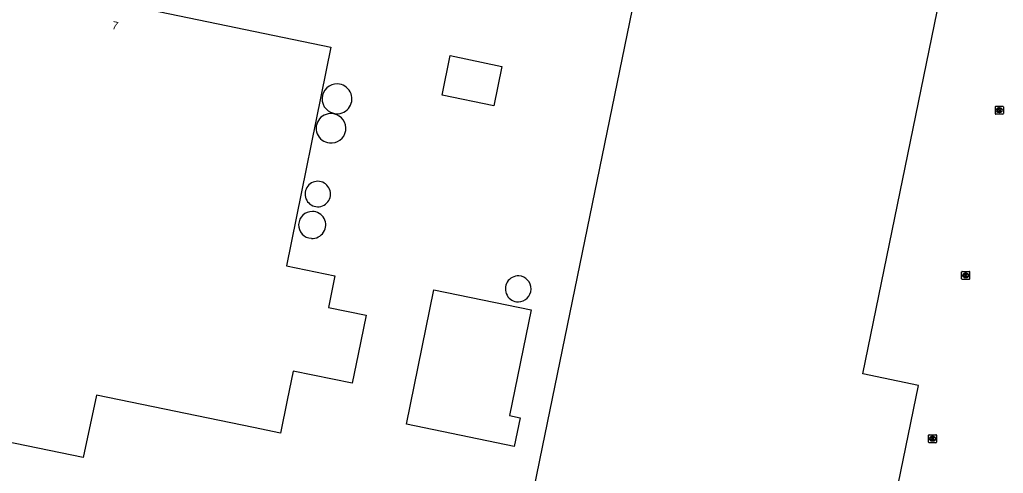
# Model space of a CAD drawing. Extents: x 157692 to 159670, y 381454 to 383289.
# Drawn here: x 158209.7 to 158332.6, y 382055.9 to 382112.5 of the extents above; entities that cross this region are included whole.
import ezdxf

# ---------------------------------------------------------------- set-up
doc = ezdxf.new("R2010")
doc.units = 0
for name, color, linetype in [('IMGEO_Kolk', 7, 'Continuous'), ('IMGEO_Opslagtank', 7, 'Continuous'), ('IMGEO_Pand', 7, 'Continuous'), ('IMGEO_Pand_nummerreeks', 7, 'Continuous')]:
    doc.layers.add(name, color=color, linetype=linetype)

msp = doc.modelspace()

# ---------------------------------------------------------------- linework, layer by layer
at = {"layer": 'IMGEO_Kolk'}
for p, q in [((158331.6, 382100.81), (158331.6, 382101.67)), ((158331.67, 382101.74), (158332.52, 382101.74)), ((158332.08, 382101.52), (158332.11, 382101.52)), ((158332.6, 382101.67), (158332.6, 382100.81)), ((158332.52, 382100.74), (158331.67, 382100.74)), ((158332.11, 382100.96), (158332.08, 382100.96)), ((158327.39, 382080.19), (158327.39, 382081.04)), ((158327.47, 382081.11), (158328.32, 382081.11)), ((158327.88, 382080.89), (158327.9, 382080.89)), ((158328.39, 382081.04), (158328.39, 382080.19)), ((158328.32, 382080.11), (158327.47, 382080.11)), ((158327.9, 382080.33), (158327.88, 382080.33)), ((158323.25, 382059.79), (158323.25, 382060.65)), ((158323.33, 382060.72), (158324.18, 382060.72)), ((158324.18, 382059.72), (158323.33, 382059.72)), ((158323.74, 382060.5), (158323.77, 382060.5)), ((158323.76, 382059.94), (158323.74, 382059.94)), ((158324.26, 382060.65), (158324.26, 382059.79))]:
    msp.add_line(p, q, dxfattribs=at)
for points in [[(158331.6, 382100.81), (158331.6, 382101.67)], [(158331.67, 382101.74), (158332.52, 382101.74)], [(158331.92, 382101.44), (158332.04, 382101.44), (158332.04, 382101.29), (158332.17, 382101.44), (158332.33, 382101.44), (158332.19, 382101.29), (158332.34, 382101.04), (158332.19, 382101.04), (158332.1, 382101.2), (158332.04, 382101.14), (158332.04, 382101.04), (158331.92, 382101.04), (158331.92, 382101.44)], [(158332.6, 382101.67), (158332.6, 382100.81)], [(158332.52, 382100.74), (158331.67, 382100.74)], [(158327.39, 382080.19), (158327.39, 382081.04)], [(158327.47, 382081.11), (158328.32, 382081.11)], [(158327.71, 382080.81), (158327.84, 382080.81), (158327.84, 382080.66), (158327.96, 382080.81), (158328.13, 382080.81), (158327.98, 382080.66), (158328.14, 382080.41), (158327.98, 382080.41), (158327.9, 382080.58), (158327.84, 382080.51), (158327.84, 382080.41), (158327.71, 382080.41), (158327.71, 382080.81)], [(158328.39, 382081.04), (158328.39, 382080.19)], [(158328.32, 382080.11), (158327.47, 382080.11)], [(158323.25, 382059.79), (158323.25, 382060.65)], [(158323.33, 382060.72), (158324.18, 382060.72)], [(158324.18, 382059.72), (158323.33, 382059.72)], [(158323.57, 382060.42), (158323.7, 382060.42), (158323.7, 382060.27), (158323.83, 382060.42), (158323.99, 382060.42), (158323.85, 382060.27), (158324, 382060.02), (158323.85, 382060.02), (158323.76, 382060.18), (158323.7, 382060.12), (158323.7, 382060.02), (158323.57, 382060.02), (158323.57, 382060.42)], [(158324.26, 382060.65), (158324.26, 382059.79)]]:
    msp.add_lwpolyline(points, dxfattribs=at)
for centre, start, end in [((158331.67, 382101.66), 91.552, 178.448), ((158331.67, 382101.66), 91.552, 178.448), ((158332.52, 382101.66), 1.552, 88.448), ((158332.52, 382101.66), 1.552, 88.448), ((158331.67, 382100.81), 181.552, 268.448), ((158331.67, 382100.81), 181.552, 268.448), ((158332.52, 382100.81), 271.552, 358.448), ((158332.52, 382100.81), 271.552, 358.448), ((158327.47, 382081.04), 91.552, 178.448), ((158327.47, 382081.04), 91.552, 178.448), ((158328.32, 382081.04), 1.552, 88.448), ((158328.32, 382081.04), 1.552, 88.448), ((158327.47, 382080.19), 181.552, 268.448), ((158327.47, 382080.19), 181.552, 268.448), ((158328.32, 382080.19), 271.552, 358.448), ((158328.32, 382080.19), 271.552, 358.448), ((158323.33, 382060.64), 91.552, 178.448), ((158323.33, 382060.64), 91.552, 178.448), ((158323.33, 382059.8), 181.552, 268.448), ((158323.33, 382059.8), 181.552, 268.448), ((158324.18, 382060.64), 1.552, 88.448), ((158324.18, 382060.64), 1.552, 88.448), ((158324.18, 382059.8), 271.552, 358.448), ((158324.18, 382059.8), 271.552, 358.448)]:
    msp.add_arc(centre, 0.0765, start, end, dxfattribs=at)
for centre, major_axis, ratio, start_param, end_param in [((158332.08, 382101.24), (-0.387, 0.002), 0.722429, 4.712389, 7.853982), ((158332.11, 382101.24), (-0.39, 0.002), 0.717154, 1.570796, 4.712389), ((158327.88, 382080.61), (-0.387, 0.002), 0.722429, 4.712389, 7.853982), ((158327.9, 382080.61), (-0.39, 0.002), 0.717154, 1.570796, 4.712389), ((158323.74, 382060.22), (-0.387, 0.002), 0.722429, 4.712389, 7.853982), ((158323.77, 382060.22), (-0.39, 0.002), 0.717154, 1.570796, 4.712389)]:
    msp.add_ellipse(centre, major_axis=major_axis, ratio=ratio, start_param=start_param, end_param=end_param, dxfattribs=at)
at = {"layer": 'IMGEO_Opslagtank'}
for centre, radius, start, end in [((158249.36, 382102.65), 1.86, 87.9112, 267.462), ((158249.37, 382102.65), 1.86, 267.3464, 88.0268), ((158248.58, 382098.98), 1.83, 77.1012, 264.7727), ((158248.64, 382098.97), 1.83, 262.6333, 79.2406), ((158246.96, 382090.77), 1.59, 89.3803, 269.3969), ((158246.96, 382090.77), 1.59, 269.3803, 89.3969), ((158246.24, 382086.91), 1.67, 88.3943, 267.3267), ((158246.28, 382086.91), 1.68, 265.8665, 89.8546), ((158272.01, 382078.93), 1.62, 87.3125, 270.4285), ((158271.97, 382078.93), 1.63, 271.5511, 86.1899)]:
    msp.add_arc(centre, radius, start, end, dxfattribs=at)
at = {"layer": 'IMGEO_Pand'}
for points in [[(158325.01, 382116.86), (158324.79, 382116.91), (158324.71, 382116.53), (158288.51, 382123.98), (158288.59, 382124.36), (158288.38, 382124.41), (158275, 382059.18), (158266.71, 382018.71), (158310.32, 382009.93), (158321.99, 382066.87), (158315.06, 382068.33), (158325.01, 382116.86)], [(158209.31, 382116.29), (158212.82, 382115.58), (158213.01, 382116.5), (158248.61, 382109.12), (158243.06, 382081.79), (158249.11, 382080.54), (158248.3, 382076.62), (158253, 382075.66), (158251.99, 382070.76), (158251.24, 382067.14), (158243.89, 382068.65), (158243.15, 382065.05), (158242.3, 382060.91), (158238.92, 382061.61), (158219.31, 382065.65), (158217.66, 382057.87), (158202.03, 382061.09)], [(158268.96, 382101.8), (158262.49, 382103.13), (158263.49, 382108.05), (158269.96, 382106.7), (158268.96, 382101.8)], [(158258.03, 382062.03), (158261.47, 382078.79), (158273.61, 382076.3), (158270.91, 382063.11), (158272.23, 382062.84), (158271.5, 382059.27), (158258.03, 382062.03)]]:
    msp.add_lwpolyline(points, dxfattribs=at)

# ---------------------------------------------------------------- texts
at = {"layer": 'IMGEO_Pand_nummerreeks'}
msp.add_text('7', height=1, rotation=348.4148, dxfattribs=at).set_placement((158221.19, 382111.39))

doc.saveas('drawing.dxf')
